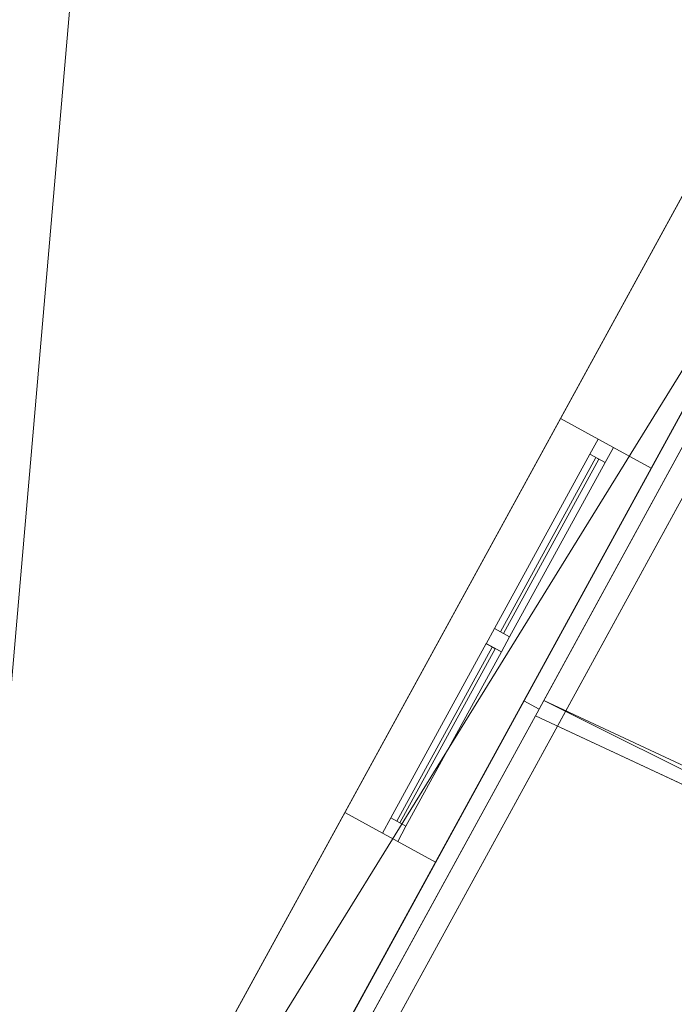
# Model space of a CAD drawing. Header units: millimetres. Extents: x -430348 to -225823, y -86243 to 5084.
# Tile 351 of 656: x -422256 to -420360, y -7874 to -5025. Entities that reach past the tile are written whole.
import ezdxf

# ---------------------------------------------------------------- set-up
doc = ezdxf.new("R2010")
doc.units = ezdxf.units.MM
for name, color, linetype, lineweight in [('A-GLAZ-CURT', 52, 'Continuous', 9), ('A-GLAZ-CWMG', 51, 'Continuous', 9), ('A-ROOF', 132, 'Continuous', 9), ('A-WALL', 113, 'Continuous', 9)]:
    doc.layers.add(name, color=color, linetype=linetype, lineweight=lineweight)

# ---------------------------------------------------------------- blocks, each defined once
blk = doc.blocks.new('System Panel - Glazed-504980-_3D_ Copy 1')
at = {"layer": 'A-GLAZ-CURT', "transparency": 33554471}
mesh = blk.add_polyface(dxfattribs=at)
corners = [(-287.5, 5), (-287.5, 5, 840), (287.5, 5, 840), (287.5, 5)]
mesh.append_faces([[corners[k] for k in face] for face in [(1, 2, 3, 0)]])
mesh = blk.add_polyface(dxfattribs=at)
corners = [(287.5, -5), (-287.5, -5), (-287.5, 5), (287.5, 5)]
mesh.append_faces([[corners[k] for k in face] for face in [(0, 1, 2, 3)]])
mesh = blk.add_polyface(dxfattribs=at)
corners = [(-287.5, -5, 840), (287.5, -5, 840), (287.5, 5, 840), (-287.5, 5, 840)]
mesh.append_faces([[corners[k] for k in face] for face in [(0, 1, 2, 3)]])
mesh = blk.add_polyface(dxfattribs=at)
corners = [(-287.5, -5), (-287.5, -5, 840), (-287.5, 5, 840), (-287.5, 5)]
mesh.append_faces([[corners[k] for k in face] for face in [(0, 1, 2, 3)]])
mesh = blk.add_polyface(dxfattribs=at)
corners = [(287.5, -5, 840), (287.5, -5), (287.5, 5), (287.5, 5, 840)]
mesh.append_faces([[corners[k] for k in face] for face in [(0, 1, 2, 3)]])
mesh = blk.add_polyface(dxfattribs=at)
corners = [(-287.5, -5), (287.5, -5), (287.5, -5, 840), (-287.5, -5, 840)]
mesh.append_faces([[corners[k] for k in face] for face in [(2, 3, 0, 1)]])
blk = doc.blocks.new('Rectangular Mullion - 50mm x 50mm-504911-_3D_ Copy 1')
at = {"layer": 'A-GLAZ-CWMG'}
mesh = blk.add_polyface(dxfattribs=at)
corners = [(0, 25), (-50, 25), (-50, -25), (0, -25)]
mesh.append_faces([[corners[k] for k in face] for face in [(2, 3, 0, 1)]])
mesh = blk.add_polyface(dxfattribs=at)
corners = [(-50, 25), (0, 25), (0, 25, -425), (-50, 25, -425)]
mesh.append_faces([[corners[k] for k in face] for face in [(3, 0, 1, 2)]])
mesh = blk.add_polyface(dxfattribs=at)
corners = [(-50, -25), (-50, 25), (-50, 25, -425), (-50, -25, -425)]
mesh.append_faces([[corners[k] for k in face] for face in [(3, 0, 1, 2)]])
mesh = blk.add_polyface(dxfattribs=at)
corners = [(0, 25), (0, -25), (0, -25, -425), (0, 25, -425)]
mesh.append_faces([[corners[k] for k in face] for face in [(3, 0, 1, 2)]])
mesh = blk.add_polyface(dxfattribs=at)
corners = [(0, -25), (-50, -25), (-50, -25, -425), (0, -25, -425)]
mesh.append_faces([[corners[k] for k in face] for face in [(3, 0, 1, 2)]])
blk = doc.blocks.new('Rectangular Mullion - 50mm x 50mm-394466-_3D_ Copy 1')
at = {"layer": 'A-GLAZ-CWMG'}
mesh = blk.add_polyface(dxfattribs=at)
corners = [(0, 25), (-50, 25), (-50, -25), (0, -25)]
mesh.append_faces([[corners[k] for k in face] for face in [(3, 0, 1, 2)]])
mesh = blk.add_polyface(dxfattribs=at)
corners = [(0, 25, -575), (0, -25, -575), (-50, -25, -575), (-50, 25, -575)]
mesh.append_faces([[corners[k] for k in face] for face in [(3, 0, 1, 2)]])
mesh = blk.add_polyface(dxfattribs=at)
corners = [(-50, 25), (0, 25), (0, 25, -575), (-50, 25, -575)]
mesh.append_faces([[corners[k] for k in face] for face in [(0, 1, 2, 3)]])
mesh = blk.add_polyface(dxfattribs=at)
corners = [(-50, -25), (-50, 25), (-50, 25, -575), (-50, -25, -575)]
mesh.append_faces([[corners[k] for k in face] for face in [(0, 1, 2, 3)]])
mesh = blk.add_polyface(dxfattribs=at)
corners = [(0, 25), (0, -25), (0, -25, -575), (0, 25, -575)]
mesh.append_faces([[corners[k] for k in face] for face in [(0, 1, 2, 3)]])
mesh = blk.add_polyface(dxfattribs=at)
corners = [(0, -25), (-50, -25), (-50, -25, -575), (0, -25, -575)]
mesh.append_faces([[corners[k] for k in face] for face in [(0, 1, 2, 3)]])
blk = doc.blocks.new('Rectangular Mullion - 50mm x 50mm-504912-_3D_ Copy 1')
at = {"layer": 'A-GLAZ-CWMG'}
mesh = blk.add_polyface(dxfattribs=at)
corners = [(0, 25), (-50, 25), (-50, -25), (0, -25)]
mesh.append_faces([[corners[k] for k in face] for face in [(2, 3, 0, 1)]])
mesh = blk.add_polyface(dxfattribs=at)
corners = [(-50, 25), (0, 25), (0, 25, -915), (-50, 25, -915)]
mesh.append_faces([[corners[k] for k in face] for face in [(0, 1, 2, 3)]])
mesh = blk.add_polyface(dxfattribs=at)
corners = [(-50, -25), (-50, 25), (-50, 25, -915), (-50, -25, -915)]
mesh.append_faces([[corners[k] for k in face] for face in [(0, 1, 2, 3)]])
mesh = blk.add_polyface(dxfattribs=at)
corners = [(0, 25), (0, -25), (0, -25, -915), (0, 25, -915)]
mesh.append_faces([[corners[k] for k in face] for face in [(0, 1, 2, 3)]])
mesh = blk.add_polyface(dxfattribs=at)
corners = [(0, -25), (-50, -25), (-50, -25, -915), (0, -25, -915)]
mesh.append_faces([[corners[k] for k in face] for face in [(0, 1, 2, 3)]])
blk = doc.blocks.new('Rectangular Mullion - 50mm x 50mm-394469-_3D_ Copy 1')
at = {"layer": 'A-GLAZ-CWMG'}
mesh = blk.add_polyface(dxfattribs=at)
corners = [(0, 25), (-50, 25), (-50, -25), (0, -25)]
mesh.append_faces([[corners[k] for k in face] for face in [(2, 3, 0, 1)]])
mesh = blk.add_polyface(dxfattribs=at)
corners = [(0, 25, -575), (0, -25, -575), (-50, -25, -575), (-50, 25, -575)]
mesh.append_faces([[corners[k] for k in face] for face in [(0, 1, 2, 3)]])
mesh = blk.add_polyface(dxfattribs=at)
corners = [(-50, 25), (0, 25), (0, 25, -575), (-50, 25, -575)]
mesh.append_faces([[corners[k] for k in face] for face in [(0, 1, 2, 3)]])
mesh = blk.add_polyface(dxfattribs=at)
corners = [(-50, -25), (-50, 25), (-50, 25, -575), (-50, -25, -575)]
mesh.append_faces([[corners[k] for k in face] for face in [(0, 1, 2, 3)]])
mesh = blk.add_polyface(dxfattribs=at)
corners = [(0, 25), (0, -25), (0, -25, -575), (0, 25, -575)]
mesh.append_faces([[corners[k] for k in face] for face in [(0, 1, 2, 3)]])
mesh = blk.add_polyface(dxfattribs=at)
corners = [(0, -25), (-50, -25), (-50, -25, -575), (0, -25, -575)]
mesh.append_faces([[corners[k] for k in face] for face in [(0, 1, 2, 3)]])
blk = doc.blocks.new('System Panel - Glazed-504981-_3D_ Copy 1')
at = {"layer": 'A-GLAZ-CURT', "transparency": 33554471}
mesh = blk.add_polyface(dxfattribs=at)
corners = [(-287.5, 5), (-287.5, 5, 350), (287.5, 5, 350), (287.5, 5)]
mesh.append_faces([[corners[k] for k in face] for face in [(1, 2, 3, 0)]])
mesh = blk.add_polyface(dxfattribs=at)
corners = [(287.5, -5), (-287.5, -5), (-287.5, 5), (287.5, 5)]
mesh.append_faces([[corners[k] for k in face] for face in [(0, 1, 2, 3)]])
mesh = blk.add_polyface(dxfattribs=at)
corners = [(-287.5, -5, 350), (287.5, -5, 350), (287.5, 5, 350), (-287.5, 5, 350)]
mesh.append_faces([[corners[k] for k in face] for face in [(0, 1, 2, 3)]])
mesh = blk.add_polyface(dxfattribs=at)
corners = [(-287.5, -5), (-287.5, -5, 350), (-287.5, 5, 350), (-287.5, 5)]
mesh.append_faces([[corners[k] for k in face] for face in [(0, 1, 2, 3)]])
mesh = blk.add_polyface(dxfattribs=at)
corners = [(287.5, -5, 350), (287.5, -5), (287.5, 5), (287.5, 5, 350)]
mesh.append_faces([[corners[k] for k in face] for face in [(0, 1, 2, 3)]])
mesh = blk.add_polyface(dxfattribs=at)
corners = [(-287.5, -5), (287.5, -5), (287.5, -5, 350), (-287.5, -5, 350)]
mesh.append_faces([[corners[k] for k in face] for face in [(2, 3, 0, 1)]])
blk = doc.blocks.new('Rectangular Mullion - 50mm x 50mm-504914-_3D_ Copy 1')
at = {"layer": 'A-GLAZ-CWMG'}
mesh = blk.add_polyface(dxfattribs=at)
corners = [(0, 25, -915), (0, -25, -915), (-50, -25, -915), (-50, 25, -915)]
mesh.append_faces([[corners[k] for k in face] for face in [(0, 1, 2, 3)]])
mesh = blk.add_polyface(dxfattribs=at)
corners = [(-50, 25), (0, 25), (0, 25, -915), (-50, 25, -915)]
mesh.append_faces([[corners[k] for k in face] for face in [(0, 1, 2, 3)]])
mesh = blk.add_polyface(dxfattribs=at)
corners = [(-50, -25), (-50, 25), (-50, 25, -915), (-50, -25, -915)]
mesh.append_faces([[corners[k] for k in face] for face in [(0, 1, 2, 3)]])
mesh = blk.add_polyface(dxfattribs=at)
corners = [(0, 25), (0, -25), (0, -25, -915), (0, 25, -915)]
mesh.append_faces([[corners[k] for k in face] for face in [(0, 1, 2, 3)]])
mesh = blk.add_polyface(dxfattribs=at)
corners = [(0, -25), (-50, -25), (-50, -25, -915), (0, -25, -915)]
mesh.append_faces([[corners[k] for k in face] for face in [(0, 1, 2, 3)]])
blk = doc.blocks.new('Rectangular Mullion - 50mm x 50mm-504915-_3D_ Copy 1')
at = {"layer": 'A-GLAZ-CWMG'}
mesh = blk.add_polyface(dxfattribs=at)
corners = [(0, 25, -425), (0, -25, -425), (-50, -25, -425), (-50, 25, -425)]
mesh.append_faces([[corners[k] for k in face] for face in [(0, 1, 2, 3)]])
mesh = blk.add_polyface(dxfattribs=at)
corners = [(-50, 25), (0, 25), (0, 25, -425), (-50, 25, -425)]
mesh.append_faces([[corners[k] for k in face] for face in [(3, 0, 1, 2)]])
mesh = blk.add_polyface(dxfattribs=at)
corners = [(-50, -25), (-50, 25), (-50, 25, -425), (-50, -25, -425)]
mesh.append_faces([[corners[k] for k in face] for face in [(3, 0, 1, 2)]])
mesh = blk.add_polyface(dxfattribs=at)
corners = [(0, 25), (0, -25), (0, -25, -425), (0, 25, -425)]
mesh.append_faces([[corners[k] for k in face] for face in [(3, 0, 1, 2)]])
mesh = blk.add_polyface(dxfattribs=at)
corners = [(0, -25), (-50, -25), (-50, -25, -425), (0, -25, -425)]
mesh.append_faces([[corners[k] for k in face] for face in [(3, 0, 1, 2)]])
blk = doc.blocks.new('Rectangular Mullion - 50mm x 50mm-402245-_3D_ Copy 1')
at = {"layer": 'A-GLAZ-CWMG'}
mesh = blk.add_polyface(dxfattribs=at)
corners = [(25, 25), (-25, 25), (-25, -25), (25, -25)]
mesh.append_faces([[corners[k] for k in face] for face in [(2, 3, 0, 1)]])
mesh = blk.add_polyface(dxfattribs=at)
corners = [(25, 25, -575), (25, -25, -575), (-25, -25, -575), (-25, 25, -575)]
mesh.append_faces([[corners[k] for k in face] for face in [(0, 1, 2, 3)]])
mesh = blk.add_polyface(dxfattribs=at)
corners = [(-25, 25), (25, 25), (25, 25, -575), (-25, 25, -575)]
mesh.append_faces([[corners[k] for k in face] for face in [(3, 0, 1, 2)]])
mesh = blk.add_polyface(dxfattribs=at)
corners = [(-25, -25), (-25, 25), (-25, 25, -575), (-25, -25, -575)]
mesh.append_faces([[corners[k] for k in face] for face in [(3, 0, 1, 2)]])
mesh = blk.add_polyface(dxfattribs=at)
corners = [(25, 25), (25, -25), (25, -25, -575), (25, 25, -575)]
mesh.append_faces([[corners[k] for k in face] for face in [(3, 0, 1, 2)]])
mesh = blk.add_polyface(dxfattribs=at)
corners = [(25, -25), (-25, -25), (-25, -25, -575), (25, -25, -575)]
mesh.append_faces([[corners[k] for k in face] for face in [(3, 0, 1, 2)]])
blk = doc.blocks.new('Rectangular Mullion - 50mm x 50mm-504978-_3D_ Copy 1')
at = {"layer": 'A-GLAZ-CWMG'}
mesh = blk.add_polyface(dxfattribs=at)
corners = [(25, 25, -425), (25, -25, -425), (-25, -25, -425), (-25, 25, -425)]
mesh.append_faces([[corners[k] for k in face] for face in [(0, 1, 2, 3)]])
mesh = blk.add_polyface(dxfattribs=at)
corners = [(-25, 25), (25, 25), (25, 25, -425), (-25, 25, -425)]
mesh.append_faces([[corners[k] for k in face] for face in [(3, 0, 1, 2)]])
mesh = blk.add_polyface(dxfattribs=at)
corners = [(-25, -25), (-25, 25), (-25, 25, -425), (-25, -25, -425)]
mesh.append_faces([[corners[k] for k in face] for face in [(3, 0, 1, 2)]])
mesh = blk.add_polyface(dxfattribs=at)
corners = [(25, 25), (25, -25), (25, -25, -425), (25, 25, -425)]
mesh.append_faces([[corners[k] for k in face] for face in [(3, 0, 1, 2)]])
mesh = blk.add_polyface(dxfattribs=at)
corners = [(25, -25), (-25, -25), (-25, -25, -425), (25, -25, -425)]
mesh.append_faces([[corners[k] for k in face] for face in [(3, 0, 1, 2)]])
blk = doc.blocks.new('Rectangular Mullion - 50mm x 50mm-504979-_3D_ Copy 1')
at = {"layer": 'A-GLAZ-CWMG'}
mesh = blk.add_polyface(dxfattribs=at)
corners = [(25, 25), (-25, 25), (-25, -25), (25, -25)]
mesh.append_faces([[corners[k] for k in face] for face in [(2, 3, 0, 1)]])
mesh = blk.add_polyface(dxfattribs=at)
corners = [(-25, 25), (25, 25), (25, 25, -915), (-25, 25, -915)]
mesh.append_faces([[corners[k] for k in face] for face in [(0, 1, 2, 3)]])
mesh = blk.add_polyface(dxfattribs=at)
corners = [(-25, -25), (-25, 25), (-25, 25, -915), (-25, -25, -915)]
mesh.append_faces([[corners[k] for k in face] for face in [(0, 1, 2, 3)]])
mesh = blk.add_polyface(dxfattribs=at)
corners = [(25, 25), (25, -25), (25, -25, -915), (25, 25, -915)]
mesh.append_faces([[corners[k] for k in face] for face in [(0, 1, 2, 3)]])
mesh = blk.add_polyface(dxfattribs=at)
corners = [(25, -25), (-25, -25), (-25, -25, -915), (25, -25, -915)]
mesh.append_faces([[corners[k] for k in face] for face in [(0, 1, 2, 3)]])
blk = doc.blocks.new('System Panel - Glazed-504997-_3D_ Copy 1')
at = {"layer": 'A-GLAZ-CURT', "transparency": 33554471}
mesh = blk.add_polyface(dxfattribs=at)
corners = [(-912.9, 5), (-978.9, 5, 1016.2), (912.9, 5, 1016.2), (978.9, 5)]
mesh.append_faces([[corners[k] for k in face] for face in [(2, 3, 0, 1)]])
mesh = blk.add_polyface(dxfattribs=at)
corners = [(-978.9, -5, 1016.2), (912.9, -5, 1016.2), (912.9, 5, 1016.2), (-978.9, 5, 1016.2)]
mesh.append_faces([[corners[k] for k in face] for face in [(0, 1, 2, 3)]])
mesh = blk.add_polyface(dxfattribs=at)
corners = [(-912.9, -5), (-978.9, -5, 1016.2), (-978.9, 5, 1016.2), (-912.9, 5)]
mesh.append_faces([[corners[k] for k in face] for face in [(3, 0, 1, 2)]])
mesh = blk.add_polyface(dxfattribs=at)
corners = [(978.9, -5), (-912.9, -5), (-912.9, 5), (978.9, 5)]
mesh.append_faces([[corners[k] for k in face] for face in [(0, 1, 2, 3)]])
mesh = blk.add_polyface(dxfattribs=at)
corners = [(912.9, -5, 1016.2), (978.9, -5), (978.9, 5), (912.9, 5, 1016.2)]
mesh.append_faces([[corners[k] for k in face] for face in [(3, 0, 1, 2)]])
mesh = blk.add_polyface(dxfattribs=at)
corners = [(-912.9, -5), (978.9, -5), (912.9, -5, 1016.2), (-978.9, -5, 1016.2)]
mesh.append_faces([[corners[k] for k in face] for face in [(2, 3, 0, 1)]])
blk = doc.blocks.new('Rectangular Mullion - 50mm x 50mm-504990-_3D_ Copy 1')
at = {"layer": 'A-GLAZ-CWMG'}
mesh = blk.add_polyface(dxfattribs=at)
corners = [(-25, 25, -48.5), (-3.2, 25, -49.9), (25, 25, -51.7), (25, 25, -1943.5), (3.2, 25, -1942.1), (-25, 25, -1940.3)]
mesh.append_faces([[corners[k] for k in face] for face in [(1, 2, 5, 0), (4, 5, 2, 3)]], dxfattribs={"vtx1": -1})
mesh = blk.add_polyface(dxfattribs=at)
corners = [(-25, -25, -48.5), (-25, 25, -48.5), (-25, 25, -1940.3), (-25, -25, -1940.3)]
mesh.append_faces([[corners[k] for k in face] for face in [(0, 1, 2, 3)]])
mesh = blk.add_polyface(dxfattribs=at)
corners = [(-3.2, 25, -49.9), (-25, 25, -48.5), (-25, -25, -48.5), (-3.2, -25, -49.9)]
mesh.append_faces([[corners[k] for k in face] for face in [(0, 1, 2, 3)]])
mesh = blk.add_polyface(dxfattribs=at)
corners = [(3.2, -25, -1942.1), (-25, -25, -1940.3), (-25, 25, -1940.3), (3.2, 25, -1942.1)]
mesh.append_faces([[corners[k] for k in face] for face in [(2, 3, 0, 1)]])
mesh = blk.add_polyface(dxfattribs=at)
corners = [(25, 25, -51.7), (-3.2, 25, -49.9), (-3.2, -25, -49.9), (25, -25, -51.7)]
mesh.append_faces([[corners[k] for k in face] for face in [(0, 1, 2, 3)]])
mesh = blk.add_polyface(dxfattribs=at)
corners = [(25, 25, -1943.5), (25, -25, -1943.5), (3.2, -25, -1942.1), (3.2, 25, -1942.1)]
mesh.append_faces([[corners[k] for k in face] for face in [(0, 1, 2, 3)]])
mesh = blk.add_polyface(dxfattribs=at)
corners = [(25, 25, -51.7), (25, -25, -51.7), (25, -25, -1943.5), (25, 25, -1943.5)]
mesh.append_faces([[corners[k] for k in face] for face in [(0, 1, 2, 3)]])
mesh = blk.add_polyface(dxfattribs=at)
corners = [(25, -25, -51.7), (-3.2, -25, -49.9), (-25, -25, -48.5), (-25, -25, -1940.3), (3.2, -25, -1942.1), (25, -25, -1943.5)]
mesh.append_faces([[corners[k] for k in face] for face in [(1, 2, 3, 0), (4, 5, 0, 3)]], dxfattribs={"vtx2": -1})
blk = doc.blocks.new('Rectangular Mullion - 50mm x 50mm-505011-_3D_ Copy 1')
at = {"layer": 'A-GLAZ-CWMG'}
mesh = blk.add_polyface(dxfattribs=at)
corners = [(-50, 25), (0, 25), (0, 25, -1068.4), (-50, 25, -1068.4)]
mesh.append_faces([[corners[k] for k in face] for face in [(3, 0, 1, 2)]])
mesh = blk.add_polyface(dxfattribs=at)
corners = [(-50, -25), (-50, 25), (-50, 25, -1068.4), (-50, -25, -1068.4)]
mesh.append_faces([[corners[k] for k in face] for face in [(0, 1, 2, 3)]])
mesh = blk.add_polyface(dxfattribs=at)
corners = [(0, 25), (-50, 25), (-50, -25), (0, -25)]
mesh.append_faces([[corners[k] for k in face] for face in [(1, 2, 3, 0)]])
mesh = blk.add_polyface(dxfattribs=at)
corners = [(0, 25, -1068.4), (0, -25, -1068.4), (-50, -25, -1068.4), (-50, 25, -1068.4)]
mesh.append_faces([[corners[k] for k in face] for face in [(1, 2, 3, 0)]])
mesh = blk.add_polyface(dxfattribs=at)
corners = [(0, 25), (0, -25), (0, -25, -1068.4), (0, 25, -1068.4)]
mesh.append_faces([[corners[k] for k in face] for face in [(0, 1, 2, 3)]])
mesh = blk.add_polyface(dxfattribs=at)
corners = [(0, -25), (-50, -25), (-50, -25, -1068.4), (0, -25, -1068.4)]
mesh.append_faces([[corners[k] for k in face] for face in [(0, 1, 2, 3)]])
blk = doc.blocks.new('Rectangular Mullion - 50mm x 50mm-505012-_3D_ Copy 1')
at = {"layer": 'A-GLAZ-CWMG'}
mesh = blk.add_polyface(dxfattribs=at)
corners = [(-50, 25), (0, 25), (0, 25, -1068.4), (-50, 25, -1068.4)]
mesh.append_faces([[corners[k] for k in face] for face in [(3, 0, 1, 2)]])
mesh = blk.add_polyface(dxfattribs=at)
corners = [(-50, -25), (-50, 25), (-50, 25, -1068.4), (-50, -25, -1068.4)]
mesh.append_faces([[corners[k] for k in face] for face in [(0, 1, 2, 3)]])
mesh = blk.add_polyface(dxfattribs=at)
corners = [(0, 25), (-50, 25), (-50, -25), (0, -25)]
mesh.append_faces([[corners[k] for k in face] for face in [(2, 3, 0, 1)]])
mesh = blk.add_polyface(dxfattribs=at)
corners = [(0, 25, -1068.4), (0, -25, -1068.4), (-50, -25, -1068.4), (-50, 25, -1068.4)]
mesh.append_faces([[corners[k] for k in face] for face in [(0, 1, 2, 3)]])
mesh = blk.add_polyface(dxfattribs=at)
corners = [(0, 25), (0, -25), (0, -25, -1068.4), (0, 25, -1068.4)]
mesh.append_faces([[corners[k] for k in face] for face in [(3, 0, 1, 2)]])
mesh = blk.add_polyface(dxfattribs=at)
corners = [(0, -25), (-50, -25), (-50, -25, -1068.4), (0, -25, -1068.4)]
mesh.append_faces([[corners[k] for k in face] for face in [(0, 1, 2, 3)]])

msp = doc.modelspace()

# ---------------------------------------------------------------- block references
at = {"layer": 'A-GLAZ-CURT', "transparency": 33554471, "extrusion": (-0.422618, -0.906308, 0)}
for p in [(-377383, 60498.8, 183135.2), (-377452.3, 60498.8, 184201.4)]:
    msp.add_blockref('System Panel - Glazed-504997-_3D_ Copy 1', p, dxfattribs=at)
at = {"layer": 'A-GLAZ-CURT', "transparency": 33554471, "rotation": 241.2822092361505}
for name, p in [('System Panel - Glazed-504980-_3D_ Copy 1', (-420720.5, -6546.9, 61720.1)), ('System Panel - Glazed-504981-_3D_ Copy 1', (-420720.5, -6546.9, 62610.1)), ('System Panel - Glazed-504980-_3D_ Copy 1', (-421020.8, -7095, 61720.1)), ('System Panel - Glazed-504981-_3D_ Copy 1', (-421020.8, -7095, 62610.1))]:
    msp.add_blockref(name, p, dxfattribs=at)
at = {"layer": 'A-GLAZ-CWMG', "extrusion": (-0.480496, -0.876997, 0)}
for name, p, rotation in [('Rectangular Mullion - 50mm x 50mm-505012-_3D_ Copy 1', (-365674.9, 60498.8, 208325.9), 180), ('Rectangular Mullion - 50mm x 50mm-402245-_3D_ Copy 1', (-365824.9, 62585.1, 208183.5), 90), ('Rectangular Mullion - 50mm x 50mm-394466-_3D_ Copy 1', (-365824.9, 63010.1, 208183.5), 90), ('Rectangular Mullion - 50mm x 50mm-394466-_3D_ Copy 1', (-365824.9, 63010.1, 208808.5), 90), ('Rectangular Mullion - 50mm x 50mm-402245-_3D_ Copy 1', (-365824.9, 62585.1, 208808.5), 90), ('Rectangular Mullion - 50mm x 50mm-505011-_3D_ Copy 1', (-365674.9, 60498.8, 209394.4), 180)]:
    msp.add_blockref(name, p, dxfattribs=dict(at, rotation=rotation))
at = {"layer": 'A-GLAZ-CWMG', "rotation": 61.2822092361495}
for name, p in [('Rectangular Mullion - 50mm x 50mm-504911-_3D_ Copy 1', (-420558.3, -6250.9, 63010.1)), ('Rectangular Mullion - 50mm x 50mm-504914-_3D_ Copy 1', (-420558.3, -6250.9, 62585.1))]:
    msp.add_blockref(name, p, dxfattribs=at)
at = {"layer": 'A-GLAZ-CWMG', "extrusion": (0.480496, 0.876997, 0), "rotation": 270}
for p in [(365824.9, 61670.1, -207608.5), (365824.9, 61670.1, -208233.5)]:
    msp.add_blockref('Rectangular Mullion - 50mm x 50mm-394469-_3D_ Copy 1', p, dxfattribs=at)
at = {"layer": 'A-GLAZ-CWMG', "extrusion": (0, 0, -1), "rotation": 298.7177907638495}
for name, p in [('Rectangular Mullion - 50mm x 50mm-504978-_3D_ Copy 1', (420870.7, -6820.9, -62585.1)), ('Rectangular Mullion - 50mm x 50mm-504979-_3D_ Copy 1', (420870.7, -6820.9, -61670.1)), ('Rectangular Mullion - 50mm x 50mm-504912-_3D_ Copy 1', (421183, -7391, -61670.1)), ('Rectangular Mullion - 50mm x 50mm-504915-_3D_ Copy 1', (421183, -7391, -62585.1))]:
    msp.add_blockref(name, p, dxfattribs=at)
at = {"layer": 'A-GLAZ-CWMG', "extrusion": (-0.906308, 0.422618, 0), "rotation": 180}
msp.add_blockref('Rectangular Mullion - 50mm x 50mm-504990-_3D_ Copy 1', (184176.4, 60498.8, 378413.6), dxfattribs=at)

# ---------------------------------------------------------------- meshes
at = {"layer": 'A-ROOF'}
mesh = msp.add_polyface(dxfattribs=at)
corners = [(-421537, -1171.8, 65512.3), (-422847.9, 3316.4, 63282.2), (-423963.5, 1280.4, 63282.2), (-423983.8, 1243.3, 63282.2), (-425480.7, -1489, 63282.2), (-425501, -1526, 63282.2), (-425885.4, -2227.6, 63282.2), (-425905.8, -2264.7, 63282.2), (-427403.3, -4998, 63282.2), (-427423, -5034, 63282.2), (-428619, -7216.9, 63282.2), (-424004.6, -5675.6, 65512.3), (-423030.8, -3898.3, 65512.3), (-423506.9, -3612.2, 65138), (-423097.2, -2937.9, 65161.8), (-422641.4, -3187.6, 65512.3)]
mesh.append_faces([[corners[k] for k in face] for face in [(11, 8, 9, 10)]], dxfattribs={"vtx0": -1})
mesh.append_faces([[corners[k] for k in face] for face in [(14, 4, 5, 13)]], dxfattribs={"vtx0": -1, "vtx2": -1})
mesh.append_faces([[corners[k] for k in face] for face in [(0, 3, 4, 14), (13, 7, 8, 11)]], dxfattribs={"vtx0": -1, "vtx2": -1, "vtx3": -1})
mesh.append_faces([[corners[k] for k in face] for face in [(13, 5, 6, 7)]], dxfattribs={"vtx0": -1, "vtx3": -1})
mesh.append_faces([[corners[k] for k in face] for face in [(14, 15, 0), (11, 12, 13)]], dxfattribs={"vtx2": -1})
mesh.append_faces([[corners[k] for k in face] for face in [(0, 1, 2, 3)]], dxfattribs={"vtx3": -1})
mesh = msp.add_polyface(dxfattribs=at)
corners = [(-416820.4, 9.4, 63164.3), (-422846.4, 3311, 63164.3), (-428615.5, -7218.8, 63164.3), (-428619, -7216.9, 63164.3), (-422847.9, 3316.4, 63164.3), (-416818.4, 12.9, 63164.3)]
mesh.append_faces([[corners[k] for k in face] for face in [(3, 4, 1, 2)]], dxfattribs={"vtx1": -1})
mesh.append_faces([[corners[k] for k in face] for face in [(5, 0, 1, 4)]], dxfattribs={"vtx2": -1})
mesh = msp.add_polyface(dxfattribs=at)
corners = [(-422846.4, 3311, 63164.3), (-421536.2, -1174.6, 65393.1), (-422639.6, -3188.6, 65393.1), (-423097.2, -2937.9, 65041.1), (-423506.9, -3612.2, 65017.3), (-423029, -3899.4, 65393.1), (-424003.8, -5678.4, 65393.1), (-428615.5, -7218.8, 63164.3)]
mesh.append_faces([[corners[k] for k in face] for face in [(3, 0, 1, 2)]], dxfattribs={"vtx0": -1})
mesh.append_faces([[corners[k] for k in face] for face in [(0, 3, 4, 7)]], dxfattribs={"vtx0": -1, "vtx2": -1})
mesh.append_faces([[corners[k] for k in face] for face in [(6, 7, 4, 5)]], dxfattribs={"vtx1": -1})
mesh = msp.add_polyface(dxfattribs=at)
corners = [(-416818.4, 12.9, 63282.2), (-421537, -1171.8, 65512.3), (-422641.4, -3187.6, 65512.3), (-421986.6, -3546.4, 65045.8), (-422390.3, -4283.1, 65045.8), (-423030.8, -3898.3, 65512.3), (-424004.6, -5675.6, 65512.3), (-422589.5, -10520.4, 63282.2)]
mesh.append_faces([[corners[k] for k in face] for face in [(4, 7, 3)]], dxfattribs={"vtx0": -1, "vtx1": -1})
mesh.append_faces([[corners[k] for k in face] for face in [(6, 7, 4, 5)]], dxfattribs={"vtx1": -1})
mesh.append_faces([[corners[k] for k in face] for face in [(0, 1, 3, 7)]], dxfattribs={"vtx1": -1, "vtx2": -1})
mesh.append_faces([[corners[k] for k in face] for face in [(1, 2, 3)]], dxfattribs={"vtx2": -1})
mesh = msp.add_polyface(dxfattribs=at)
corners = [(-421536.2, -1174.6, 65393.1), (-416820.4, 9.4, 63164.3), (-422589.5, -10520.4, 63164.3), (-424003.8, -5678.4, 65393.1), (-423029, -3899.4, 65393.1), (-422390.3, -4283.1, 64927.9), (-421986.6, -3546.4, 64927.9), (-422639.6, -3188.6, 65393.1)]
mesh.append_faces([[corners[k] for k in face] for face in [(5, 2, 3, 4)]], dxfattribs={"vtx0": -1})
mesh.append_faces([[corners[k] for k in face] for face in [(2, 5, 6, 1)]], dxfattribs={"vtx0": -1, "vtx2": -1})
mesh.append_faces([[corners[k] for k in face] for face in [(0, 1, 6, 7)]], dxfattribs={"vtx1": -1})
mesh = msp.add_polyface(dxfattribs=at)
corners = [(-416818.4, 12.9, 63282.2), (-422589.5, -10520.4, 63282.2), (-422589.5, -10520.4, 63164.3), (-416820.4, 9.4, 63164.3), (-416818.4, 12.9, 63164.3)]
mesh.append_faces([[corners[k] for k in face] for face in [(1, 2, 3)]], dxfattribs={"vtx2": -1})
mesh.append_faces([[corners[k] for k in face] for face in [(3, 4, 0, 1)]], dxfattribs={"vtx3": -1})
at = {"layer": 'A-WALL'}
mesh = msp.add_polyface(dxfattribs=at)
corners = [(-417254.3, 91.7, 56727.3), (-417398.5, -171.4, 56727.3), (-422745.9, -9931.5, 56727.3), (-422745.9, -9931.5, 63426.9), (-417398.5, -171.4, 63426.9), (-417375.9, -130.1, 63426.9), (-417254.3, 91.7, 63256.3), (-417566.7, -478.3, 61670.1), (-417566.7, -478.3, 63010.1), (-417960.7, -1197.4, 63010.1), (-417960.7, -1197.4, 61670.1), (-420689.9, -6178.8, 61670.1), (-420689.9, -6178.8, 63010.1), (-421314.5, -7318.9, 63010.1), (-421314.5, -7318.9, 61670.1), (-418767.9, -2670.8, 61670.1), (-418767.9, -2670.8, 63010.1), (-419392.6, -3810.9, 63010.1), (-419392.6, -3810.9, 61670.1), (-422102.1, -8756.3, 61670.1), (-422102.1, -8756.3, 63010.1), (-422496.1, -9475.4, 63010.1), (-422496.1, -9475.4, 61670.1)]
mesh.append_faces([[corners[k] for k in face] for face in [(9, 16, 4, 8)]], dxfattribs={"vtx0": -1, "vtx1": -1, "vtx2": -1})
mesh.append_faces([[corners[k] for k in face] for face in [(10, 1, 15, 16)]], dxfattribs={"vtx0": -1, "vtx1": -1, "vtx3": -1})
mesh.append_faces([[corners[k] for k in face] for face in [(7, 0, 1, 10), (2, 14, 11, 1), (22, 2, 3, 21)]], dxfattribs={"vtx0": -1, "vtx2": -1})
mesh.append_faces([[corners[k] for k in face] for face in [(4, 16, 17, 12), (2, 22, 19, 14)]], dxfattribs={"vtx0": -1, "vtx2": -1, "vtx3": -1})
mesh.append_faces([[corners[k] for k in face] for face in [(9, 10, 16)]], dxfattribs={"vtx1": -1, "vtx2": -1})
mesh.append_faces([[corners[k] for k in face] for face in [(18, 15, 1, 11), (20, 21, 3, 13)]], dxfattribs={"vtx1": -1, "vtx2": -1, "vtx3": -1})
mesh.append_faces([[corners[k] for k in face] for face in [(6, 0, 7, 8), (17, 18, 11, 12), (13, 14, 19, 20), (3, 4, 12, 13)]], dxfattribs={"vtx1": -1, "vtx3": -1})
mesh.append_faces([[corners[k] for k in face] for face in [(4, 5, 6, 8)]], dxfattribs={"vtx2": -1, "vtx3": -1})
mesh = msp.add_polyface(dxfattribs=at)
corners = [(-422745.9, -9931.5, 56727.3), (-417398.5, -171.4, 56727.3), (-417254.3, 91.7, 56727.3), (-416991.3, -52.4, 56727.3), (-417065.1, -187.2, 56727.3), (-417209.2, -450.3, 56727.3), (-419570.9, -4760.7, 56727.3), (-419715, -5023.8, 56727.3), (-419768.8, -5122, 56727.3), (-419913.1, -5385.3, 56727.3), (-422482.9, -10075.6, 56727.3)]
mesh.append_faces([[corners[k] for k in face] for face in [(0, 8, 9, 10), (4, 2, 3)]], dxfattribs={"vtx0": -1})
mesh.append_faces([[corners[k] for k in face] for face in [(8, 0, 1, 7)]], dxfattribs={"vtx0": -1, "vtx2": -1})
mesh.append_faces([[corners[k] for k in face] for face in [(6, 7, 1, 5)]], dxfattribs={"vtx1": -1, "vtx2": -1})
mesh.append_faces([[corners[k] for k in face] for face in [(1, 2, 4, 5)]], dxfattribs={"vtx1": -1, "vtx3": -1})
mesh = msp.add_polyface(dxfattribs=at)
corners = [(-422482.9, -10075.6, 63239.4), (-416991.3, -52.4, 63239.4), (-417014.9, -39.4, 63256.3), (-417375.9, -130.1, 63426.9), (-417398.5, -171.4, 63426.9), (-422745.9, -9931.5, 63426.9)]
mesh.append_faces([[corners[k] for k in face] for face in [(2, 3, 4, 1)]], dxfattribs={"vtx2": -1})
mesh.append_faces([[corners[k] for k in face] for face in [(4, 5, 0, 1)]], dxfattribs={"vtx3": -1})
mesh = msp.add_polyface(dxfattribs=at)
corners = [(-422482.9, -10075.6, 56727.3), (-419913.1, -5385.3, 56727.3), (-419768.8, -5122, 56727.3), (-419715, -5023.8, 56727.3), (-419570.9, -4760.7, 56727.3), (-417209.2, -450.3, 56727.3), (-417065.1, -187.2, 56727.3), (-416991.3, -52.4, 56727.3), (-416991.3, -52.4, 63239.4), (-422482.9, -10075.6, 63239.4), (-417303.6, -622.5, 63010.1), (-417303.6, -622.5, 61670.1), (-417697.6, -1341.6, 61670.1), (-417697.6, -1341.6, 63010.1), (-420426.8, -6322.9, 63010.1), (-420426.8, -6322.9, 61670.1), (-421051.4, -7463, 61670.1), (-421051.4, -7463, 63010.1), (-418504.8, -2815, 63010.1), (-418504.8, -2815, 61670.1), (-419129.5, -3955, 61670.1), (-419129.5, -3955, 63010.1), (-421839, -8900.5, 63010.1), (-421839, -8900.5, 61670.1), (-422233, -9619.6, 61670.1), (-422233, -9619.6, 63010.1)]
mesh.append_faces([[corners[k] for k in face] for face in [(24, 0, 23), (12, 5, 11)]], dxfattribs={"vtx0": -1, "vtx1": -1})
mesh.append_faces([[corners[k] for k in face] for face in [(2, 20, 15, 1), (19, 5, 12, 18)]], dxfattribs={"vtx0": -1, "vtx1": -1, "vtx2": -1})
mesh.append_faces([[corners[k] for k in face] for face in [(23, 0, 16, 17)]], dxfattribs={"vtx0": -1, "vtx1": -1, "vtx3": -1})
mesh.append_faces([[corners[k] for k in face] for face in [(1, 15, 16, 0), (21, 14, 15, 20), (17, 22, 23), (18, 12, 13), (8, 10, 11, 7)]], dxfattribs={"vtx0": -1, "vtx2": -1})
mesh.append_faces([[corners[k] for k in face] for face in [(9, 25, 22, 17), (9, 17, 14, 21)]], dxfattribs={"vtx0": -1, "vtx2": -1, "vtx3": -1})
mesh.append_faces([[corners[k] for k in face] for face in [(20, 2, 3, 4), (11, 5, 6, 7)]], dxfattribs={"vtx0": -1, "vtx3": -1})
mesh.append_faces([[corners[k] for k in face] for face in [(13, 10, 8, 18)]], dxfattribs={"vtx1": -1, "vtx2": -1, "vtx3": -1})
mesh.append_faces([[corners[k] for k in face] for face in [(24, 25, 9, 0), (19, 20, 4, 5), (21, 18, 8, 9)]], dxfattribs={"vtx1": -1, "vtx3": -1})
mesh = msp.add_polyface(dxfattribs=at)
corners = [(-420689.9, -6178.8, 63010.1), (-420426.8, -6322.9, 63010.1), (-421051.4, -7463, 63010.1), (-421314.5, -7318.9, 63010.1)]
mesh.append_faces([[corners[k] for k in face] for face in [(0, 1, 2, 3)]])
mesh = msp.add_polyface(dxfattribs=at)
corners = [(-420426.8, -6322.9, 61670.1), (-420689.9, -6178.8, 61670.1), (-421314.5, -7318.9, 61670.1), (-421051.4, -7463, 61670.1)]
mesh.append_faces([[corners[k] for k in face] for face in [(2, 3, 0, 1)]])
mesh = msp.add_polyface(dxfattribs=at)
corners = [(-420689.9, -6178.8, 61670.1), (-420426.8, -6322.9, 61670.1), (-420426.8, -6322.9, 63010.1), (-420689.9, -6178.8, 63010.1)]
mesh.append_faces([[corners[k] for k in face] for face in [(1, 2, 3, 0)]])
mesh = msp.add_polyface(dxfattribs=at)
corners = [(-418465.2, -6255.3, 56727.3), (-421608.5, -11992.5, 56727.3), (-421608.5, -11992.5, 60473.8), (-418465.2, -6255.3, 60473.8), (-419957.5, -8979.1, 59995.4), (-419957.5, -8979.1, 59195.4), (-419602, -8330.1, 59195.4), (-419602, -8330.1, 59995.4), (-419169.5, -7540.8, 59995.4), (-419169.5, -7540.8, 58815.4), (-418953.3, -7146.1, 58815.4), (-418953.3, -7146.1, 59995.4)]
mesh.append_faces([[corners[k] for k in face] for face in [(9, 0, 5, 6)]], dxfattribs={"vtx0": -1, "vtx1": -1, "vtx3": -1})
mesh.append_faces([[corners[k] for k in face] for face in [(0, 9, 10), (4, 2, 3, 7), (2, 4, 5)]], dxfattribs={"vtx0": -1, "vtx2": -1})
mesh.append_faces([[corners[k] for k in face] for face in [(3, 11, 8, 7)]], dxfattribs={"vtx0": -1, "vtx2": -1, "vtx3": -1})
mesh.append_faces([[corners[k] for k in face] for face in [(5, 0, 1, 2)]], dxfattribs={"vtx0": -1, "vtx3": -1})
mesh.append_faces([[corners[k] for k in face] for face in [(3, 0, 10, 11), (8, 9, 6, 7)]], dxfattribs={"vtx1": -1, "vtx3": -1})
mesh = msp.add_polyface(dxfattribs=at)
corners = [(-421608.5, -11992.5, 56727.3), (-418465.2, -6255.3, 56727.3), (-418207.8, -6409.9, 56727.3), (-419784.7, -9287.9, 56727.3), (-419928.8, -9551, 56727.3), (-421221.4, -11910.2, 56727.3)]
mesh.append_faces([[corners[k] for k in face] for face in [(3, 0, 1, 2), (0, 3, 4, 5)]], dxfattribs={"vtx0": -1})
mesh = msp.add_polyface(dxfattribs=at)
corners = [(-418465.2, -6255.3, 60473.8), (-421608.5, -11992.5, 60473.8), (-421221.4, -11910.2, 60473.8), (-418207.8, -6409.9, 60473.8)]
mesh.append_faces([[corners[k] for k in face] for face in [(0, 1, 2, 3)]])
mesh = msp.add_polyface(dxfattribs=at)
corners = [(-421221.4, -11910.2, 56727.3), (-419928.8, -9551, 56727.3), (-419784.7, -9287.9, 56727.3), (-418207.8, -6409.9, 56727.3), (-418207.8, -6409.9, 60473.8), (-421221.4, -11910.2, 60473.8), (-419694.4, -9123.2, 59195.4), (-419694.4, -9123.2, 59995.4), (-419338.9, -8474.2, 59995.4), (-419338.9, -8474.2, 59195.4), (-418906.4, -7684.9, 58815.4), (-418906.4, -7684.9, 59995.4), (-418690.2, -7290.3, 59995.4), (-418690.2, -7290.3, 58815.4)]
mesh.append_faces([[corners[k] for k in face] for face in [(4, 8, 11, 12)]], dxfattribs={"vtx0": -1, "vtx1": -1, "vtx3": -1})
mesh.append_faces([[corners[k] for k in face] for face in [(3, 13, 10, 2), (9, 10, 11, 8), (13, 3, 4, 12)]], dxfattribs={"vtx0": -1, "vtx2": -1})
mesh.append_faces([[corners[k] for k in face] for face in [(1, 2, 6, 0)]], dxfattribs={"vtx1": -1, "vtx2": -1})
mesh.append_faces([[corners[k] for k in face] for face in [(9, 6, 2, 10)]], dxfattribs={"vtx1": -1, "vtx2": -1, "vtx3": -1})
mesh.append_faces([[corners[k] for k in face] for face in [(6, 7, 5, 0), (4, 5, 7, 8)]], dxfattribs={"vtx1": -1, "vtx3": -1})
mesh = msp.add_polyface(dxfattribs=at)
corners = [(-421314.5, -7318.9, 63010.1), (-421051.4, -7463, 63010.1), (-421051.4, -7463, 61670.1), (-421314.5, -7318.9, 61670.1)]
mesh.append_faces([[corners[k] for k in face] for face in [(0, 1, 2, 3)]])

doc.saveas('drawing.dxf')
